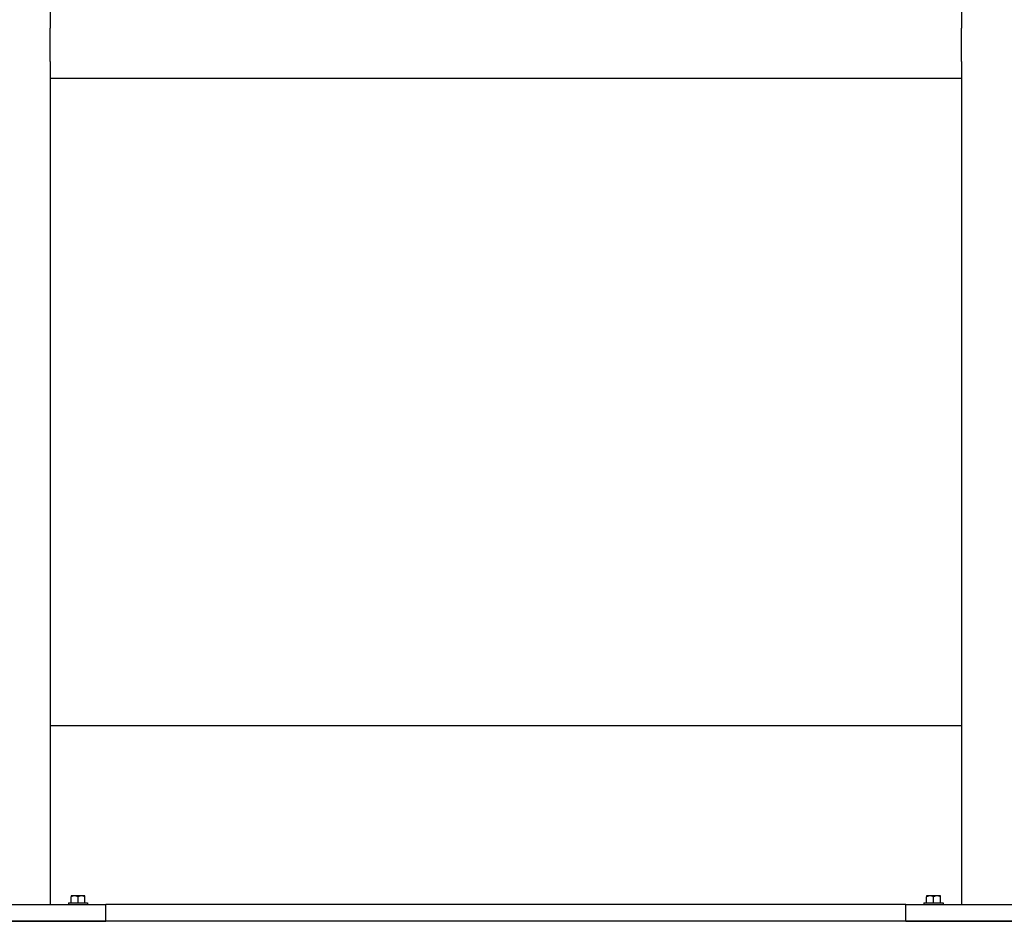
# Model space of a CAD drawing. Header units: inches. Extents: x 18 to 846, y -44 to 561.
# Tile 459 of 637: x 445 to 467, y 257 to 277. Entities that reach past the tile are written whole.
import ezdxf

# ---------------------------------------------------------------- set-up
doc = ezdxf.new("R2010")
doc.units = ezdxf.units.IN
doc.header["$LTSCALE"] = 24
doc.header["$MEASUREMENT"] = 0
doc.layers.add('Visible (ANSI)', color=7, linetype='Continuous', lineweight=30)

msp = doc.modelspace()

# ---------------------------------------------------------------- linework, layer by layer
at = {"layer": 'Visible (ANSI)'}
for p, q in [((445.60543, 277.2065), (445.60543, 276.8315)), ((466.01693, 277.2065), (466.01693, 276.8315)), ((445.60543, 276.0815), (445.60543, 276.8315)), ((466.01693, 276.0815), (466.01693, 276.8315)), ((445.60543, 276.0815), (445.60543, 275.7065)), ((466.01693, 276.0815), (466.01693, 275.7065)), ((445.60543, 275.7065), (445.60543, 257.2065)), ((445.60543, 275.7065), (466.01693, 275.7065)), ((466.01693, 275.7065), (466.01693, 257.2065)), ((466.01693, 261.2065), (445.60543, 261.2065)), ((446.15243, 257.4005), (446.07443, 257.4005)), ((446.07443, 257.4005), (446.07443, 257.38128)), ((446.07443, 257.2455), (446.07443, 257.38128)), ((446.30843, 257.4005), (446.15243, 257.4005)), ((446.23043, 257.2455), (446.23043, 257.38128)), ((446.38643, 257.4005), (446.30843, 257.4005)), ((446.38643, 257.38128), (446.38643, 257.4005)), ((446.38643, 257.2455), (446.38643, 257.38128)), ((465.31393, 257.4005), (465.23593, 257.4005)), ((465.23593, 257.4005), (465.23593, 257.38128)), ((465.23593, 257.2455), (465.23593, 257.38128)), ((465.46993, 257.4005), (465.31393, 257.4005)), ((465.39193, 257.2455), (465.39193, 257.38128)), ((465.54793, 257.4005), (465.46993, 257.4005)), ((465.54793, 257.38128), (465.54793, 257.4005)), ((465.54793, 257.2455), (465.54793, 257.38128)), ((442.85543, 257.2065), (446.85543, 257.2065)), ((446.01443, 257.2455), (446.44643, 257.2455)), ((446.01443, 257.2455), (446.01443, 257.2065)), ((446.44643, 257.2455), (446.44643, 257.2065)), ((464.76693, 257.2065), (446.85543, 257.2065)), ((446.85543, 256.8315), (446.85543, 257.2065)), ((464.76693, 257.2065), (468.76693, 257.2065)), ((464.76693, 256.8315), (464.76693, 257.2065)), ((465.17593, 257.2455), (465.60793, 257.2455)), ((465.17593, 257.2455), (465.17593, 257.2065)), ((465.60793, 257.2455), (465.60793, 257.2065)), ((520.67843, 256.8315), (349.67843, 256.8315)), ((442.85543, 256.8315), (446.85543, 256.8315)), ((464.76693, 256.8315), (468.76693, 256.8315))]:
    msp.add_line(p, q, dxfattribs=at)
for centre, start_param, end_param in [((446.15243, 257.17988), 0, 0.42053434), ((446.15243, 257.17988), 5.86265097, 6.28318531), ((446.30843, 257.17988), 0, 0.42053434), ((446.30843, 257.17988), 5.86265097, 6.28318531), ((465.31393, 257.17988), 0, 0.42053434), ((465.31393, 257.17988), 5.86265097, 6.28318531), ((465.46993, 257.17988), 0, 0.42053434), ((465.46993, 257.17988), 5.86265097, 6.28318531)]:
    msp.add_ellipse(centre, major_axis=(0, 0.22062), ratio=0.8660254, start_param=start_param, end_param=end_param, dxfattribs=at)

doc.saveas('drawing.dxf')
